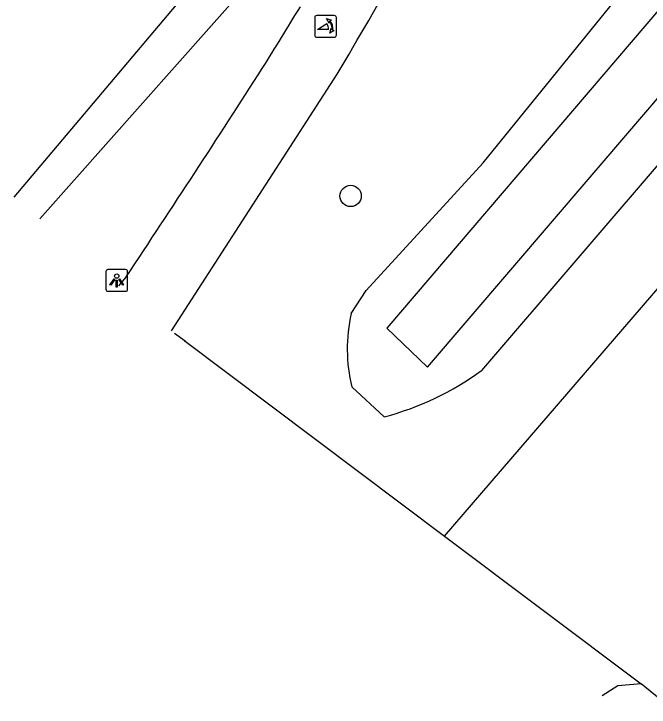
# Model space of a CAD drawing. Extents: x 156414 to 157775, y 382335 to 383765.
# Drawn here: x 156752.44 to 156781.6, y 382427.77 to 382459.61 of the extents above; entities that cross this region are included whole.
import ezdxf

# ---------------------------------------------------------------- set-up
doc = ezdxf.new("R2010")
doc.units = 0
for name, color, linetype in [('IMGEO_Berm_groen', 7, 'Continuous'), ('IMGEO_Boom', 7, 'Continuous'), ('IMGEO_Grasland_overig', 7, 'Continuous'), ('IMGEO_Groenvoorziening', 7, 'Continuous'), ('IMGEO_Hek', 7, 'Continuous'), ('IMGEO_Lichtpunt', 7, 'Continuous'), ('IMGEO_Poller', 7, 'Continuous'), ('IMGEO_Rijbaan_lokaal_gesloten', 7, 'Continuous'), ('IMGEO_Sloot', 7, 'Continuous'), ('IMGEO_Terreindeel_onvherhard', 7, 'Continuous'), ('IMGEO_Waterloop', 7, 'Continuous')]:
    doc.layers.add(name, color=color, linetype=linetype)

msp = doc.modelspace()

# ---------------------------------------------------------------- linework, layer by layer
at = {"layer": 'IMGEO_Berm_groen'}
msp.add_lwpolyline([(156753.622, 382450.188), (156764.67, 382462.637)], dxfattribs=at)
at = {"layer": 'IMGEO_Boom'}
msp.add_circle((156767.898, 382451.245), 0.489, dxfattribs=at)
at = {"layer": 'IMGEO_Grasland_overig'}
for points in [[(156760.279, 382444.54), (156760.299, 382444.569)], [(156760.299, 382444.569), (156772.208, 382435.618)], [(156772.208, 382435.618), (156781.23, 382428.836)]]:
    msp.add_lwpolyline(points, dxfattribs=at)
at = {"layer": 'IMGEO_Groenvoorziening'}
for points in [[(156767.925, 382445.845), (156768.61, 382446.9), (156773.976, 382452.765), (156785.555, 382467.028), (156794.651, 382477.777), (156813.196, 382499.284), (156816.587, 382502.97)], [(156820.95, 382498.966), (156818.053, 382495.021), (156800.704, 382474.383), (156791.599, 382463.885), (156773.907, 382443.229)], [(156772.208, 382435.618), (156791.237, 382457.729), (156791.675, 382457.364)], [(156760.299, 382444.569), (156759.817, 382444.931)], [(156769.435, 382441.101), (156767.953, 382442.475)]]:
    msp.add_lwpolyline(points, dxfattribs=at)
for centre, radius, start, end in [((156775.121, 382444.22), 7.378, 167.2732, 193.6789), ((156766.079, 382453.916), 13.247, 284.6739, 306.221)]:
    msp.add_arc(centre, radius, start, end, dxfattribs=at)
at = {"layer": 'IMGEO_Hek'}
msp.add_lwpolyline([(156764.119, 382465.046), (156752.438, 382451.193)], dxfattribs=at)
at = {"layer": 'IMGEO_Lichtpunt'}
for p, q in [((156756.663, 382447.768), (156756.663, 382446.961)), ((156756.663, 382447.768), (156756.663, 382446.961)), ((156757.565, 382447.863), (156756.757, 382447.863)), ((156757.565, 382447.863), (156756.757, 382447.863)), ((156757.659, 382446.961), (156757.659, 382447.768)), ((156757.659, 382446.961), (156757.659, 382447.768)), ((156756.757, 382446.867), (156757.565, 382446.867)), ((156756.757, 382446.867), (156757.565, 382446.867))]:
    msp.add_line(p, q, dxfattribs=at)
for points in [[(156757.037, 382447.432), (156757.076, 382447.404), (156756.888, 382447.142), (156756.85, 382447.169), (156757.037, 382447.432)], [(156757.139, 382447.384), (156757.186, 382447.384), (156757.186, 382447.062), (156757.139, 382447.062), (156757.139, 382447.384)], [(156757.249, 382447.404), (156757.287, 382447.431), (156757.474, 382447.169), (156757.435, 382447.141), (156757.249, 382447.404)]]:
    msp.add_lwpolyline(points, dxfattribs=at)
msp.add_circle((156757.162, 382447.566), 0.0994, dxfattribs=at)
for centre, start, end in [((156756.757, 382447.768), 90, 180), ((156756.757, 382447.768), 90, 180), ((156757.565, 382447.768), 0, 90), ((156757.565, 382447.768), 0, 90), ((156756.757, 382446.961), 180, 270), ((156756.757, 382446.961), 180, 270), ((156757.565, 382446.961), 270, 0), ((156757.565, 382446.961), 270, 360)]:
    msp.add_arc(centre, 0.0946, start, end, dxfattribs=at)
at = {"layer": 'IMGEO_Poller'}
for p, q in [((156766.247, 382459.434), (156766.247, 382458.627)), ((156766.247, 382459.434), (156766.247, 382458.627)), ((156767.149, 382459.529), (156766.341, 382459.529)), ((156767.149, 382459.529), (156766.341, 382459.529)), ((156767.243, 382458.627), (156767.243, 382459.434)), ((156767.243, 382458.627), (156767.243, 382459.434)), ((156766.341, 382458.532), (156767.149, 382458.532)), ((156766.341, 382458.532), (156767.149, 382458.532))]:
    msp.add_line(p, q, dxfattribs=at)
for points in [[(156766.882, 382458.885), (156766.369, 382458.885), (156766.799, 382459.16)], [(156766.926, 382459.258), (156766.914, 382459.185), (156766.789, 382459.39)], [(156766.789, 382459.39), (156767.02, 382459.324), (156766.949, 382459.292)], [(156766.942, 382458.713), (156767.008, 382458.944), (156767.038, 382458.876)], [(156767.074, 382458.849), (156767.146, 382458.838), (156766.942, 382458.713)]]:
    msp.add_lwpolyline(points, dxfattribs=at)
for centre, radius, start, end in [((156766.341, 382459.434), 0.0946, 90, 180), ((156766.341, 382459.434), 0.0946, 90, 180), ((156767.149, 382459.434), 0.0946, 0, 90), ((156767.149, 382459.434), 0.0946, 0, 90), ((156766.554, 382458.935), 0.332, 351.3247, 42.4854), ((156766.568, 382458.945), 0.476, 351.7527, 41.1691), ((156766.568, 382458.945), 0.516, 349.3569, 42.2912), ((156766.341, 382458.627), 0.0946, 180, 270), ((156766.341, 382458.627), 0.0946, 180, 270), ((156767.149, 382458.627), 0.0946, 270, 0), ((156767.149, 382458.627), 0.0946, 270, 0)]:
    msp.add_arc(centre, radius, start, end, dxfattribs=at)
at = {"layer": 'IMGEO_Rijbaan_lokaal_gesloten'}
for points in [[(156759.681, 382445.047), (156767.278, 382456.834)], [(156757.593, 382447.528), (156757.242, 382447.116)]]:
    msp.add_lwpolyline(points, dxfattribs=at)
for centre, radius, start, end in [((156521.064, 382603.055), 286.359, 329.29493, 331.58747), ((156633.918, 382539.298), 153.739, 327.6809, 328.92141), ((156248.401, 382786.53), 611.718, 326.345716, 327.416635)]:
    msp.add_arc(centre, radius, start, end, dxfattribs=at)
at = {"layer": 'IMGEO_Sloot'}
for points in [[(156781.23, 382428.836), (156780.163, 382428.746), (156779.438, 382428.283)], [(156782.557, 382427.77), (156781.23, 382428.836)]]:
    msp.add_lwpolyline(points, dxfattribs=at)
at = {"layer": 'IMGEO_Terreindeel_onvherhard'}
msp.add_lwpolyline([(156764.119, 382465.046), (156752.438, 382451.193)], dxfattribs=at)
at = {"layer": 'IMGEO_Waterloop'}
msp.add_lwpolyline([(156769.56, 382445.166), (156771.428, 382443.383), (156818.52, 382498.415), (156816.396, 382500.028), (156769.56, 382445.166)], dxfattribs=at)

doc.saveas('drawing.dxf')
